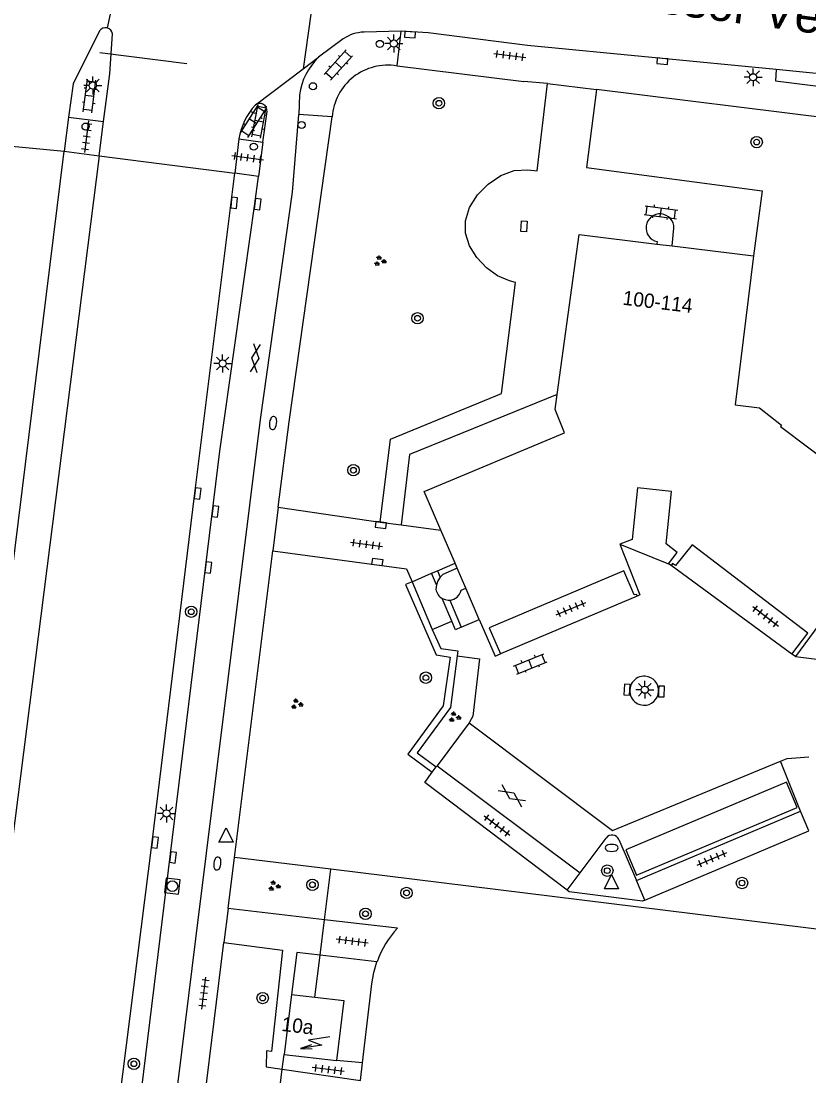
# Model space of a CAD drawing. Extents: x 131000 to 133014, y 396499 to 399001.
# Drawn here: x 131665.8 to 131721, y 397080.4 to 397154.2 of the extents above; entities that cross this region are included whole.
import ezdxf

# ---------------------------------------------------------------- set-up
doc = ezdxf.new("R2010")
doc.units = 0
for name, color, linetype in [('gg-afsc-hekwerk', 7, 'Continuous'), ('gg-afsc-muur', 7, 'Continuous'), ('gg-anno-huisnummerreeks BGT', 7, 'Continuous'), ('gg-anno-openbare ruimte label', 7, 'Continuous'), ('gg-bbg-hoofdgebouw', 7, 'Continuous'), ('gg-bbg-luifel en loopbrug', 7, 'Continuous'), ('gg-bbg-onder overbouw', 7, 'Continuous'), ('gg-bbg-pand overbouw', 7, 'Continuous'), ('gg-bbg-toegangstrap', 7, 'Continuous'), ('gg-knt-trap', 7, 'Continuous'), ('gg-knt-verharding', 7, 'Continuous'), ('gg-knt-verharding nz', 7, 'Continuous'), ('gt-grn-weggrens', 7, 'Continuous'), ('gt-knt-lijn portaal', 7, 'Continuous'), ('gt-symb-boom', 7, 'Continuous'), ('gt-symb-brandkraan', 7, 'Continuous'), ('gt-symb-drukknoppaal', 7, 'Continuous'), ('gt-symb-gesloten verharding', 7, 'Continuous'), ('gt-symb-groenvak', 7, 'Continuous'), ('gt-symb-klinker verharding', 7, 'Continuous'), ('gt-symb-kolk', 7, 'Continuous'), ('gt-symb-kolk center center', 7, 'Continuous'), ('gt-symb-lichtmast', 7, 'Continuous'), ('gt-symb-rioolschacht', 7, 'Continuous'), ('gt-symb-tegel verharding', 7, 'Continuous'), ('gt-symb-trafo symbool', 7, 'Continuous'), ('gt-symb-verkeersregelinstallatiepaal', 7, 'Continuous'), ('gt-symb-waterafsluiter', 7, 'Continuous')]:
    doc.layers.add(name, color=color, linetype=linetype)

# ---------------------------------------------------------------- blocks, each defined once
blk = doc.blocks.new('gt0-LMAST')
at = {"layer": 'gt-symb-lichtmast'}
for p, q in [((-0.182, 0.173), (-0.447, 0.438)), ((-0.005, 0.246), (-0.005, 0.621)), ((0.172, 0.173), (0.437, 0.438)), ((-0.255, -0.004), (-0.63, -0.004)), ((-0.182, -0.181), (-0.447, -0.446)), ((-0.005, -0.254), (-0.005, -0.629)), ((0.437, -0.446), (0.172, -0.181)), ((0.245, -0.004), (0.62, -0.004))]:
    blk.add_line(p, q, dxfattribs=at)
blk.add_circle((-0.005, -0.004), 0.25, dxfattribs=at)
blk = doc.blocks.new('gt0-KOLK')
at = {"layer": 'gt-symb-kolk'}
blk.add_lwpolyline([(0, 0), (0.375, 0), (0.375, 0.4), (-0.375, 0.4), (-0.375, 0), (0, 0)], dxfattribs=at)
blk = doc.blocks.new('gt0-TEG1')
at = {"layer": 'gt-symb-tegel verharding'}
for p, q in [((-1.125, 0), (1.125, 0)), ((-0.9, -0.25), (-0.9, 0.25)), ((-0.45, -0.25), (-0.45, 0.25)), ((0, -0.25), (0, 0.25)), ((0.45, -0.25), (0.45, 0.25)), ((0.9, -0.25), (0.9, 0.25))]:
    blk.add_line(p, q, dxfattribs=at)
blk = doc.blocks.new('gt0-VIPAAL')
at = {"layer": 'gt-symb-verkeersregelinstallatiepaal'}
blk.add_circle((0, 0), 0.25, dxfattribs=at)
blk = doc.blocks.new('gt0-BOOM')
at = {"layer": 'gt-symb-boom'}
for radius in [0.4, 0.2]:
    blk.add_circle((0, 0), radius, dxfattribs=at)
blk = doc.blocks.new('gt0-RS')
at = {"layer": 'gt-symb-rioolschacht'}
blk.add_lwpolyline([(-0.5, -0.5), (0.5, -0.5), (0.5, 0.5), (-0.5, 0.5)], close=True, dxfattribs=at)
blk.add_circle((0, 0), 0.375, dxfattribs=at)
blk = doc.blocks.new('gt0-KL1')
at = {"layer": 'gt-symb-klinker verharding'}
for p, q in [((-1.15, 0.3), (1.15, 0.3)), ((-1, -0.3), (-1, 0.3)), ((-0.5, 0.3), (-0.5, 0.45)), ((0, -0.3), (0, 0.3)), ((0.5, 0.3), (0.5, 0.45)), ((1, -0.3), (1, 0.3)), ((-1.15, -0.3), (1.15, -0.3)), ((-0.5, -0.45), (-0.5, -0.3)), ((0.5, -0.45), (0.5, -0.3))]:
    blk.add_line(p, q, dxfattribs=at)
blk = doc.blocks.new('gt0-GRVAK')
at = {"layer": 'gt-symb-groenvak'}
for p, q in [((-0.11, 0.189), (-0.228, 0.24)), ((-0.182, 0.153), (0.088, 0.153)), ((-0.091, 0.211), (-0.156, 0.322)), ((-0.047, 0.214), (-0.047, 0.393)), ((-0.004, 0.211), (0.061, 0.322)), ((0.015, 0.189), (0.133, 0.24)), ((0.262, -0.052), (0.197, 0.059)), ((0.305, -0.049), (0.305, 0.13)), ((0.349, -0.052), (0.414, 0.059)), ((-0.245, -0.228), (-0.363, -0.177)), ((-0.318, -0.264), (-0.047, -0.264)), ((-0.226, -0.206), (-0.291, -0.095)), ((-0.183, -0.203), (-0.183, -0.024)), ((-0.139, -0.206), (-0.074, -0.095)), ((-0.12, -0.228), (-0.002, -0.177)), ((0.243, -0.074), (0.125, -0.023)), ((0.17, -0.11), (0.441, -0.11)), ((0.368, -0.074), (0.486, -0.023))]:
    blk.add_line(p, q, dxfattribs=at)
blk = doc.blocks.new('gt0-GESVH1')
at = {"layer": 'gt-symb-gesloten verharding'}
for p, q in [((-0.992, -0.261), (0.008, 0.239)), ((0.008, -0.261), (-0.992, 0.239)), ((0.008, 0.239), (1.008, -0.261)), ((1.008, 0.239), (0.008, -0.261))]:
    blk.add_line(p, q, dxfattribs=at)
blk = doc.blocks.new('gt0-BR')
at = {"layer": 'gt-symb-brandkraan'}
for centre, radius, start, end in [((-0.244, 0), 0.206, 107.56694, 252.43307), ((0.599, -2.664), 3, 106.89205, 107.56694), ((0, -0.691), 0.938, 73.10799, 106.89205), ((-0.599, -2.664), 3, 72.43309, 73.10799), ((0.244, 0), 0.206, 287.56695, 72.43309), ((0.599, 2.664), 3, 252.43307, 253.10797), ((0, 0.691), 0.938, 253.10797, 286.89206), ((-0.599, 2.664), 3, 286.89206, 287.56695)]:
    blk.add_arc(centre, radius, start, end, dxfattribs=at)
blk = doc.blocks.new('gt0-KOLKCC')
at = {"layer": 'gt-symb-kolk center center'}
blk.add_lwpolyline([(-0.375, 0.2), (0.375, 0.2), (0.375, -0.2), (-0.375, -0.2)], close=True, dxfattribs=at)
blk = doc.blocks.new('gt0-WAFSL')
at = {"layer": 'gt-symb-waterafsluiter'}
for p, q in [((-0.5, -0.333), (0, 0.667)), ((0, 0.667), (0.5, -0.333)), ((0.5, -0.333), (-0.5, -0.333))]:
    blk.add_line(p, q, dxfattribs=at)
blk = doc.blocks.new('gt0-DPAAL')
at = {"layer": 'gt-symb-drukknoppaal'}
blk.add_circle((0, 0), 0.25, dxfattribs=at)
blk = doc.blocks.new('gt0-HSP')
at = {"layer": 'gt-symb-trafo symbool'}
for points in [[(0.771, 0.746), (-0.529, -0.004), (0.471, -0.004), (-0.829, -0.754)], [(-0.217, -0.24), (-0.829, -0.754), (-0.077, -0.48)]]:
    blk.add_lwpolyline(points, dxfattribs=at)

msp = doc.modelspace()

# ---------------------------------------------------------------- linework, layer by layer
at = {"layer": 'gg-afsc-hekwerk'}
for p, q in [((131687.54, 397094.846), (131680.794, 397095.677)), ((131687.09, 397091.32), (131687.54, 397094.846)), ((131735.7, 397088.91), (131687.54, 397094.846)), ((131686.774, 397088.843), (131687.09, 397091.32)), ((131686.398, 397085.893), (131686.774, 397088.843))]:
    msp.add_line(p, q, dxfattribs=at)
at = {"layer": 'gg-afsc-muur'}
for p, q in [((131694.569, 397115.577), (131694.991, 397115.745)), ((131694.915, 397114.757), (131694.569, 397115.577)), ((131694.991, 397115.745), (131695.179, 397115.3)), ((131693.215, 397114.963), (131694.622, 397111.623)), ((131695.993, 397112.202), (131695.316, 397113.806)), ((131695.859, 397113.688), (131696.661, 397111.789)), ((131694.903, 397102.01), (131694.964, 397102.091)), ((131694.625, 397101.636), (131694.903, 397102.01)), ((131704.077, 397093.377), (131704.984, 397094.587)), ((131709.509, 397092.684), (131708.916, 397094.065)), ((131684.134, 397080.866), (131684.26, 397081.89)), ((131683.53, 397075.97), (131684.134, 397080.866))]:
    msp.add_line(p, q, dxfattribs=at)
for points in [[(131693.215, 397114.963), (131692.764, 397114.782), (131694.903, 397109.846), (131695.871, 397109.704), (131695.384, 397106.286), (131692.91, 397102.912), (131694.625, 397101.636)], [(131696.661, 397111.789), (131696.246, 397111.603), (131695.993, 397112.202)], [(131694.622, 397111.623), (131695.219, 397110.296), (131696.416, 397110.136), (131696.37, 397109.783)], [(131696.37, 397109.783), (131695.898, 397106.174), (131693.562, 397103.008), (131694.903, 397102.01)], [(131704.077, 397093.377), (131694.097, 397100.926), (131694.625, 397101.636)], [(131709.509, 397092.684), (131720.989, 397097.537), (131720.413, 397098.906)], [(131709.509, 397092.684), (131709.348, 397092.616), (131704.209, 397093.278), (131704.077, 397093.377)]]:
    msp.add_lwpolyline(points, dxfattribs=at)
at = {"layer": 'gg-bbg-hoofdgebouw'}
for p, q in [((131710.353, 397138.605), (131711.41, 397138.476)), ((131711.41, 397138.476), (131717.12, 397137.78)), ((131696.222, 397116.275), (131695.226, 397118.586)), ((131696.375, 397115.92), (131696.222, 397116.275)), ((131711.35, 397116.1), (131711.17, 397116.23)), ((131696.979, 397114.519), (131696.375, 397115.92)), ((131697.921, 397112.332), (131696.979, 397114.519)), ((131721.698, 397111.96), (131720.06, 397109.75)), ((131720.06, 397109.75), (131719.8, 397109.9)), ((131684.77, 397086.08), (131684.26, 397081.89)), ((131684.77, 397086.08), (131686.398, 397085.893)), ((131684.26, 397081.89), (131687.92, 397081.47))]:
    msp.add_line(p, q, dxfattribs=at)
for points in [[(131703.381, 397128.076), (131704.9, 397139.27), (131710.353, 397138.605)], [(131717.12, 397137.78), (131715.83, 397127.36), (131717.54, 397127.14), (131719.08, 397125.94), (131719.01, 397125.85), (131726.946, 397119.867)], [(131695.226, 397118.586), (131694.06, 397121.29), (131703.89, 397125.4), (131703.24, 397127.04), (131703.381, 397128.076)], [(131711.17, 397116.23), (131711.76, 397117.01), (131711, 397117.63), (131711.38, 397121.3), (131708.99, 397121.54), (131708.62, 397117.93), (131707.75, 397117.6)], [(131707.75, 397117.6), (131709.16, 397114.06), (131708.97, 397113.97)], [(131697.921, 397112.332), (131699.03, 397109.76), (131699.4, 397109.92)], [(131686.398, 397085.893), (131688.43, 397085.66), (131687.92, 397081.47)]]:
    msp.add_lwpolyline(points, dxfattribs=at)
at = {"layer": 'gg-bbg-luifel en loopbrug'}
msp.add_lwpolyline([(131719.428, 397100.954), (131708.177, 397096.217), (131708.931, 397094.426), (131720.182, 397099.163), (131719.428, 397100.954)], dxfattribs=at)
at = {"layer": 'gg-bbg-onder overbouw'}
for points in [[(131719.8, 397109.9), (131720.91, 397111.38), (131712.81, 397117.56), (131711.65, 397116.11), (131711.45, 397116.24), (131711.35, 397116.1)], [(131708.97, 397113.97), (131708.95, 397114.09), (131708.75, 397114.05), (131708.03, 397115.73), (131698.6, 397111.75), (131699.4, 397109.92)]]:
    msp.add_lwpolyline(points, dxfattribs=at)
at = {"layer": 'gg-bbg-pand overbouw'}
for p, q in [((131719.8, 397109.9), (131711.35, 397116.1)), ((131708.97, 397113.97), (131699.4, 397109.92))]:
    msp.add_line(p, q, dxfattribs=at)
at = {"layer": 'gg-bbg-toegangstrap'}
for p, q in [((131711.41, 397138.476), (131711.546, 397139.714)), ((131710.375, 397138.784), (131710.353, 397138.605)), ((131693.215, 397114.963), (131694.569, 397115.577)), ((131696.643, 397114.374), (131696.979, 397114.519)), ((131694.622, 397111.623), (131695.993, 397112.202))]:
    msp.add_line(p, q, dxfattribs=at)
for points in [[(131696.375, 397115.92), (131695.379, 397115.491), (131695.179, 397115.3)], [(131694.915, 397114.757), (131694.891, 397114.59), (131694.89, 397114.421)], [(131695.179, 397115.3), (131695.014, 397115.045), (131694.915, 397114.757)], [(131695.316, 397113.806), (131695.521, 397113.719), (131695.741, 397113.686), (131695.859, 397113.688)]]:
    msp.add_lwpolyline(points, dxfattribs=at)
for centre, radius, start, end in [((131710.569, 397139.742), 0.978, 358.34467, 258.56804), ((131695.762, 397114.57), 0.885, 189.70434, 239.71502), ((131695.782, 397114.567), 0.883, 275.01903, 347.35282)]:
    msp.add_arc(centre, radius, start, end, dxfattribs=at)
at = {"layer": 'gg-knt-trap'}
msp.add_line((131707.75, 397117.6), (131711.17, 397116.23), dxfattribs=at)
at = {"layer": 'gg-knt-verharding'}
for p, q in [((131692.454, 397153.508), (131689.854, 397153.439)), ((131692.163, 397151.072), (131692.454, 397153.508)), ((131688.402, 397152.962), (131686.659, 397151.683)), ((131718.71, 397150.832), (131701.286, 397152.495)), ((131685.592, 397150.876), (131686.659, 397151.683)), ((131682.251, 397148.348), (131685.592, 397150.876)), ((131692.163, 397151.072), (131701.037, 397149.994)), ((131731.145, 397149.584), (131718.71, 397150.832)), ((131702.703, 397149.841), (131701.037, 397149.994)), ((131735.229, 397145.803), (131706.117, 397149.417)), ((131685.333, 397149.052), (131685.292, 397147.687)), ((131682.778, 397145.746), (131683.063, 397147.884)), ((131669.174, 397147.5), (131668.87, 397145.099)), ((131669.174, 397147.5), (131671.624, 397147.184)), ((131671.312, 397144.795), (131671.624, 397147.184)), ((131687.619, 397147.508), (131685.292, 397147.687)), ((131681.091, 397145.964), (131680.811, 397143.562)), ((131681.091, 397145.964), (131682.778, 397145.746)), ((131682.778, 397145.746), (131682.46, 397143.345)), ((131655, 397033.279), (131668.87, 397145.099)), ((131668.87, 397145.099), (131671.312, 397144.795)), ((131671.312, 397144.795), (131664.589, 397091.808)), ((131682.46, 397143.345), (131680.811, 397143.562)), ((131683.832, 397120.196), (131690.985, 397119.142)), ((131690.985, 397119.142), (131692.458, 397118.949)), ((131692.458, 397118.949), (131695.226, 397118.586)), ((131680.794, 397095.677), (131683.47, 397117.14)), ((131694.991, 397115.745), (131696.222, 397116.275)), ((131720.06, 397109.75), (131725.64, 397109.03)), ((131697.2, 397105.09), (131694.964, 397102.091)), ((131694.964, 397102.091), (131704.984, 397094.587)), ((131720.413, 397098.906), (131719.009, 397102.42)), ((131708.916, 397094.065), (131720.413, 397098.906)), ((131704.984, 397094.587), (131706.808, 397097.036)), ((131707.684, 397096.929), (131708.916, 397094.065)), ((131680.348, 397092.101), (131680.794, 397095.677)), ((131687.09, 397091.32), (131680.348, 397092.101)), ((131692.19, 397090.73), (131687.09, 397091.32)), ((131674.005, 397040.782), (131680.05, 397089.716)), ((131690.76, 397088.38), (131686.774, 397088.843)), ((131689.749, 397081.29), (131687.92, 397081.47)), ((131684.134, 397080.866), (131689.606, 397080.07)), ((131689.606, 397080.07), (131689.749, 397081.29))]:
    msp.add_line(p, q, dxfattribs=at)
for points in [[(131671.343, 397153.539), (131669.486, 397149.815), (131669.174, 397147.5)], [(131671.624, 397147.184), (131672.06, 397150.512), (131672.241, 397153.317)], [(131701.286, 397152.495), (131694.337, 397153.383), (131692.454, 397153.508)], [(131718.71, 397150.832), (131718.656, 397150.041), (131731.548, 397148.432), (131731.625, 397149.526)], [(131690.985, 397119.142), (131691.695, 397124.954), (131699.473, 397128.159), (131700.455, 397135.922), (131700.03, 397136.034), (131699.197, 397136.38), (131698.418, 397136.939), (131697.748, 397137.658), (131697.243, 397138.484), (131696.957, 397139.363), (131696.944, 397140.243), (131697.244, 397141.168), (131697.797, 397142.043), (131698.542, 397142.807), (131699.417, 397143.397), (131700.362, 397143.752), (131701.315, 397143.81), (131701.982, 397143.732), (131702.703, 397149.841)], [(131706.117, 397149.417), (131705.427, 397143.967), (131717.719, 397142.326), (131717.12, 397137.78)], [(131671.897, 397039.924), (131678.07, 397089.98), (131682.604, 397126.324), (131684.853, 397142.241), (131685.292, 397147.687)], [(131683.832, 397120.196), (131684.614, 397126.177), (131687.619, 397147.508)], [(131666.9, 397031.62), (131669.812, 397055.07), (131672.194, 397074.417), (131675.029, 397096.746), (131678.019, 397121.169), (131680.811, 397143.562)], [(131669.467, 397040.592), (131673.859, 397075.943), (131679.768, 397124.11), (131682.214, 397141.429), (131682.46, 397143.345)], [(131703.381, 397128.076), (131693.037, 397123.89), (131692.458, 397118.949)], [(131683.47, 397117.14), (131692.82, 397115.88), (131693.215, 397114.963)], [(131696.37, 397109.783), (131697.94, 397109.57), (131697.47, 397105.57), (131697.2, 397105.09)], [(131697.2, 397105.09), (131707.24, 397097.56), (131719.009, 397102.42)], [(131719.009, 397102.42), (131719.47, 397102.61), (131720.995, 397102.714)], [(131680.05, 397089.716), (131684.14, 397089.18), (131683.38, 397082.1), (131683.02, 397082.14), (131683.01, 397081.03), (131684.134, 397080.866)], [(131686.774, 397088.843), (131685.16, 397089.03), (131684.77, 397086.08)], [(131689.749, 397081.29), (131690.4, 397086.84), (131690.536, 397087.62), (131690.76, 397088.38)]]:
    msp.add_lwpolyline(points, dxfattribs=at)
for centre, radius, start, end in [((131671.75, 397153.252), 0.498, 76.29973, 144.83628), ((131671.747, 397153.253), 0.498, 7.3671, 75.9848), ((131689.885, 397150.895), 2.544, 90.70636, 125.66562), ((131689.778, 397148.461), 4.484, 134.07429, 172.43034), ((131691.506, 397147.231), 3.896, 80.28733, 175.92905), ((131685.607, 397145.241), 4.574, 137.20487, 170.90213), ((131682.556, 397147.939), 0.51, 353.76959, 126.74064), ((131709.47, 397107.347), 1.019, 85.9741, 266.76446), ((131709.453, 397107.348), 1.019, 267.73253, 85.00602), ((131707.216, 397096.735), 0.507, 22.52805, 143.54403), ((131697.262, 397086.034), 6.912, 137.20119, 160.1569)]:
    msp.add_arc(centre, radius, start, end, dxfattribs=at)
at = {"layer": 'gg-knt-verharding nz'}
for p, q in [((131702.703, 397149.841), (131706.117, 397149.417)), ((131696.661, 397111.789), (131697.921, 397112.332))]:
    msp.add_line(p, q, dxfattribs=at)
at = {"layer": 'gt-grn-weggrens'}
for p, q in [((131675.238, 397168.808), (131671.868, 397153.736)), ((131686.708, 397158.738), (131685.592, 397150.876)), ((131663.851, 397145.593), (131668.87, 397145.099)), ((131671.312, 397144.795), (131680.811, 397143.562)), ((131683.832, 397120.196), (131683.47, 397117.14)), ((131680.348, 397092.101), (131680.05, 397089.716))]:
    msp.add_line(p, q, dxfattribs=at)
at = {"layer": 'gt-knt-lijn portaal'}
msp.add_line((131671.359, 397152.024), (131677.441, 397151.245), dxfattribs=at)

# ---------------------------------------------------------------- block references
at = {"layer": 'gt-symb-boom'}
for p in [(131695.093, 397148.465), (131717.337, 397145.747), (131693.597, 397133.414), (131689.111, 397122.78), (131677.758, 397112.874), (131694.182, 397108.257), (131706.88, 397094.751), (131686.239, 397093.762), (131692.832, 397093.191), (131689.954, 397091.732), (131682.756, 397085.834), (131673.746, 397081.232)]:
    msp.add_blockref('gt0-BOOM', p, dxfattribs=at)
at = {"layer": 'gt-symb-boom', "rotation": 90}
msp.add_blockref('gt0-BOOM', (131716.31, 397093.887), dxfattribs=at)
at = {"layer": 'gt-symb-brandkraan'}
for p, rotation in [((131683.486, 397126.083), 81.95093829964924), ((131679.587, 397095.246), 82.99574075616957)]:
    msp.add_blockref('gt0-BR', p, dxfattribs=dict(at, rotation=rotation))
msp.add_blockref('gt0-BR', (131707.188, 397096.343), dxfattribs=at)
at = {"layer": 'gt-symb-drukknoppaal'}
msp.add_blockref('gt0-DPAAL', (131685.484, 397146.941), dxfattribs=at)
at = {"layer": 'gt-symb-gesloten verharding'}
for p, rotation in [((131682.231, 397130.617), 83.10945167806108), ((131700.198, 397100.008), -34.69152882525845)]:
    msp.add_blockref('gt0-GESVH1', p, dxfattribs=dict(at, rotation=rotation))
at = {"layer": 'gt-symb-groenvak'}
for p in [(131690.956, 397137.421), (131685.135, 397106.404), (131696.18, 397105.493), (131683.554, 397093.679)]:
    msp.add_blockref('gt0-GRVAK', p, dxfattribs=at)
at = {"layer": 'gt-symb-klinker verharding'}
for p, rotation in [((131688.057, 397151.137), 48.00000872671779), ((131670.644, 397148.977), 82.8749836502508), ((131682.08, 397147.196), 57.739646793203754), ((131682.518, 397147.196), 79.10581701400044), ((131710.63, 397140.832), -7.643869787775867), ((131701.492, 397109.221), 21.897150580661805)]:
    msp.add_blockref('gt0-KL1', p, dxfattribs=dict(at, rotation=rotation))
at = {"layer": 'gt-symb-kolk'}
for p, rotation in [((131693.081, 397153.458), 176.55950512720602), ((131710.752, 397151.601), 174.4890230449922), ((131680.563, 397141.52), -96.94741065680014), ((131682.214, 397141.429), -98.04906170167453), ((131678.019, 397121.169), -97.12501634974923), ((131679.246, 397119.907), -97.00425924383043), ((131691.057, 397119.132), 172.81812146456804), ((131678.765, 397116.003), -97.00425924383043), ((131690.753, 397116.156), -8.45426172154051), ((131708.454, 397107.412), 86.33355424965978), ((131710.471, 397107.3), -92.70443168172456), ((131675.029, 397096.746), -96.94741065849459), ((131676.274, 397095.706), -96.94741065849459)]:
    msp.add_blockref('gt0-KOLK', p, dxfattribs=dict(at, rotation=rotation))
at = {"layer": 'gt-symb-kolk center center', "rotation": -94.13053862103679}
msp.add_blockref('gt0-KOLKCC', (131701.049, 397139.845), dxfattribs=at)
at = {"layer": 'gt-symb-lichtmast'}
for p in [(131691.941, 397152.648), (131717.089, 397150.287), (131670.873, 397149.708), (131679.962, 397130.251), (131709.506, 397107.418), (131676.03, 397098.76)]:
    msp.add_blockref('gt0-LMAST', p, dxfattribs=at)
at = {"layer": 'gt-symb-rioolschacht', "rotation": -96.54909157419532}
msp.add_blockref('gt0-RS', (131676.438, 397093.662), dxfattribs=at)
at = {"layer": 'gt-symb-tegel verharding'}
for p, rotation in [((131700.06, 397151.801), -7.068140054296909), ((131670.44, 397146.125), 82.8749836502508), ((131681.706, 397144.648), -7.530253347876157), ((131690.025, 397117.587), -7.465974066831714), ((131704.332, 397113.09), 22.89759102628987), ((131717.959, 397112.551), -37.362530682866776), ((131699.166, 397097.914), -37.07612031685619), ((131714.205, 397095.578), 22.897591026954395), ((131689.02, 397089.81), 172.93890602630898), ((131678.649, 397086.179), 82.93185994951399), ((131687.35, 397080.826), 172.93185994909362)]:
    msp.add_blockref('gt0-TEG1', p, dxfattribs=dict(at, rotation=rotation))
at = {"layer": 'gt-symb-trafo symbool', "rotation": -21.716290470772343}
msp.add_blockref('gt0-HSP', (131686.462, 397082.705), dxfattribs=at)
at = {"layer": 'gt-symb-verkeersregelinstallatiepaal'}
for p, rotation in [((131690.957, 397152.617), 80.19537988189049), ((131686.277, 397149.652), 174.47168253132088), ((131670.364, 397146.83), -7.299191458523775), ((131682.135, 397145.424), 82.70080854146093)]:
    msp.add_blockref('gt0-VIPAAL', p, dxfattribs=dict(at, rotation=rotation))
at = {"layer": 'gt-symb-waterafsluiter'}
for p in [(131680.197, 397097.089), (131707.175, 397093.82)]:
    msp.add_blockref('gt0-WAFSL', p, dxfattribs=at)

# ---------------------------------------------------------------- texts
at = {"layer": 'gg-anno-huisnummerreeks BGT'}
for s, p in [('100-114', (131707.914, 397134.367)), ('10a', (131684.036, 397083.539))]:
    msp.add_text(s, height=1, rotation=353.1, dxfattribs=at).set_placement(p)
at = {"layer": 'gg-anno-openbare ruimte label'}
msp.add_text('Professor Verbernelaan', height=2.5, rotation=352.4, dxfattribs=at).set_placement((131702.562, 397155.857))

doc.saveas('drawing.dxf')
